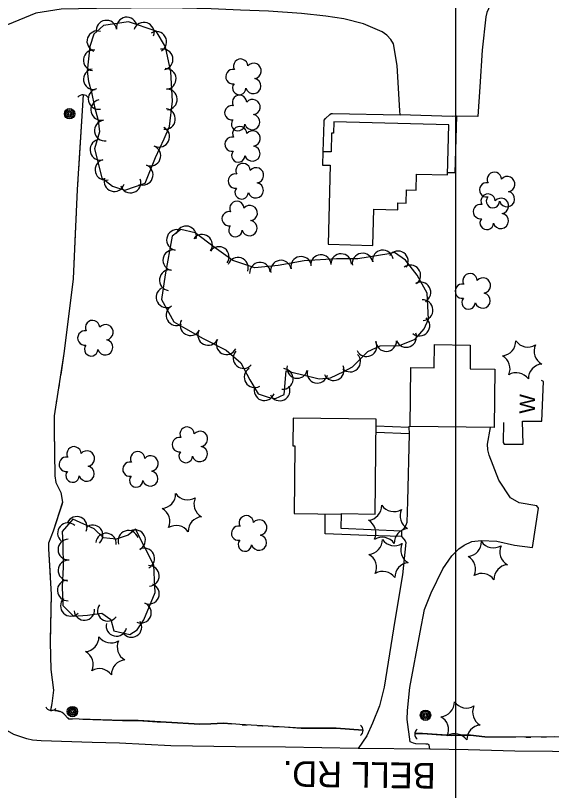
# Model space of a CAD drawing. Extents: x 591954 to 597000, y 198576 to 213500.
# Drawn here: x 594328.8 to 594537.1, y 210150.7 to 210451.7 of the extents above; entities that cross this region are included whole.
import ezdxf

# ---------------------------------------------------------------- set-up
doc = ezdxf.new("R2010")
doc.units = 0
for name, color, linetype in [('1', 7, 'Continuous'), ('Level 10', 7, 'Continuous'), ('Level 11', 7, 'Continuous'), ('Level 12', 7, 'Continuous'), ('Level 14', 7, 'Continuous'), ('Level 15', 7, 'Continuous'), ('Level 17', 7, 'Continuous'), ('Level 18', 7, 'Continuous'), ('Level 19', 7, 'Continuous')]:
    doc.layers.add(name, color=color, linetype=linetype)

msp = doc.modelspace()

# ---------------------------------------------------------------- linework, layer by layer
at = {"layer": 'Level 10'}
for p, q in [((594500, 210000), (594500, 211500)), ((594500, 209500), (594500, 210500))]:
    msp.add_line(p, q, dxfattribs=at)
at = {"layer": 'Level 11'}
for points in [[(594462.02, 210166.97), (594433.76, 210167.51), (594414.27, 210167.71), (594389.24, 210168.03), (594369.22, 210169.08), (594358.66, 210169.29), (594338.8, 210169.98), (594335.42, 210170.31), (594333.28, 210170.76), (594328.24, 210172.48), (594323.04, 210175.44), (594315.06, 210182.64), (594311.79, 210186.98), (594309.69, 210190.89), (594306.45, 210202.16)], [(594489.78, 210166.79), (594462.02, 210166.97)], [(594638.45, 210164.33), (594621.34, 210164.63), (594596.22, 210164.83), (594575.67, 210165.25), (594559.58, 210165.42), (594537.54, 210165.8), (594522.9, 210166.02), (594504.7, 210166.44), (594489.78, 210166.79)]]:
    msp.add_lwpolyline(points, dxfattribs=at)
at = {"layer": 'Level 12'}
for points in [[(594497.19, 210409.18), (594452.55, 210410.37), (594452.43, 210406.02), (594451.64, 210406.04), (594451.44, 210398.72), (594448.22, 210398.8), (594448.08, 210393.61), (594451.12, 210393.53), (594450.3, 210362.82), (594467.67, 210362.36), (594468.05, 210376.51), (594477.38, 210376.27), (594477.45, 210378.87), (594480.58, 210378.79), (594480.72, 210384.01), (594484.52, 210383.91), (594484.69, 210390.05), (594496.69, 210389.75), (594497.19, 210409.18)], [(594514.85, 210291.65), (594482.23, 210292.03), (594482.5, 210314.99), (594491.51, 210314.89), (594491.61, 210323.87), (594505.56, 210323.71), (594505.45, 210314.47), (594515.11, 210314.36), (594514.85, 210291.65)], [(594468.54, 210258.06), (594468.98, 210294.86), (594436.7, 210295.25), (594436.57, 210284.6), (594437.38, 210284.59), (594437.06, 210258.24), (594455.5, 210258.02), (594455.5, 210258.22), (594468.54, 210258.06)]]:
    msp.add_lwpolyline(points, dxfattribs=at)
at = {"layer": 'Level 14'}
for centre, radius in [((594349.85, 210413.54), 2.02), ((594349.85, 210413.55), 1.52), ((594349.85, 210413.51), 1.01), ((594349.86, 210413.52), 0.502), ((594350.94, 210181.33), 2.02), ((594350.93, 210181.35), 1.52), ((594350.94, 210181.31), 1.01), ((594350.94, 210181.32), 0.502), ((594488.16, 210179.93), 2.02), ((594488.15, 210179.93), 1.52), ((594488.19, 210179.94), 1.01), ((594488.18, 210179.94), 0.502)]:
    msp.add_circle(centre, radius, dxfattribs=at)
at = {"layer": 'Level 15'}
msp.add_lwpolyline([(594518.46, 210293.6), (594518.32, 210285.91), (594518.68, 210285.25), (594526.1, 210285.2), (594525.9, 210294.19), (594533.32, 210294.09), (594534.04, 210309.57), (594533.25, 210309.97)], dxfattribs=at)
for centre, start, end in [((594355.02, 210418.37), 34.3359, 140.5754), ((594342.8, 210184.3), 207.4853, 313.7248), ((594461.41, 210174.1), 306.8794, 53.119), ((594486.45, 210172.58), 126.8794, 233.119)]:
    msp.add_arc(centre, 2.5, start, end, dxfattribs=at)
at = {"layer": 'Level 17'}
for points in [[(594559.93, 210491.23), (594559.72, 210481.18), (594559.28, 210480.74), (594558.48, 210480.31), (594557.1, 210480.19), (594542.37, 210479.92), (594539.17, 210479.39), (594534.67, 210478.48), (594532.74, 210477.81), (594528.2, 210475.21), (594525.07, 210473.01), (594522.99, 210471.2), (594521.4, 210469.61), (594520.25, 210468.28), (594518.79, 210466.08), (594516.03, 210461.73), (594511.96, 210452.83), (594511.57, 210451.2), (594510.21, 210438.17), (594509.28, 210424.01), (594508.43, 210412.49), (594500.24, 210412.55)], [(594478.3, 210413.08), (594478.16, 210414.7), (594477.11, 210432.33), (594475.7, 210440.7), (594474.65, 210442.4), (594473.14, 210444.01), (594471.33, 210445.28), (594464.1, 210448.4), (594456.4, 210450.38), (594449.44, 210451.4), (594440.02, 210452.52), (594427.11, 210453.36), (594416.29, 210453.79), (594404.9, 210454.25), (594393.69, 210454.49), (594387.41, 210454.61), (594360.3, 210454.44), (594353.28, 210454.29), (594346.56, 210454.21), (594336.68, 210452.55), (594325.77, 210448.11)], [(594448.36, 210398.8), (594448.72, 210410.41), (594448.83, 210411), (594449.27, 210411.72), (594450.92, 210413.29), (594451.56, 210413.58), (594452.04, 210413.63), (594478.3, 210413.08)], [(594500.24, 210412.55), (594498.55, 210412.5), (594478.3, 210413.08)], [(594500.24, 210412.55), (594499.49, 210390.56), (594496.71, 210390.52)], [(594468.95, 210292.35), (594481.7, 210291.8)], [(594489.78, 210166.79), (594489.55, 210168.45), (594489.05, 210168.73), (594488.26, 210168.76), (594484.4, 210168.86), (594483.48, 210169.05), (594482.24, 210169.64), (594481.05, 210178.28), (594481.11, 210181.83), (594482.01, 210190.72), (594486.05, 210212.22), (594487.82, 210220.94), (594490.3, 210227.48), (594494.95, 210236.8), (594498.42, 210241.78), (594501.13, 210244.5), (594503.19, 210245.95), (594506.17, 210247.43), (594509.84, 210247.84), (594515.85, 210247.48), (594522.76, 210246), (594529.69, 210245.07), (594532.11, 210260.4), (594531.42, 210261.23), (594524.53, 210262.44), (594521.24, 210264.31), (594516.59, 210271.22), (594512.83, 210280.89), (594512.35, 210283.05), (594512.24, 210285.17), (594513.41, 210291.67)], [(594482.24, 210292.22), (594481.7, 210291.8)], [(594481.7, 210291.8), (594481.75, 210289.23)], [(594481.75, 210289.23), (594468.92, 210289.8)], [(594481.75, 210289.23), (594481.16, 210263.09), (594480.88, 210254.82), (594480.45, 210253.73), (594479.69, 210252.45), (594478.89, 210251.6)], [(594478.84, 210249.4), (594465.5, 210249.73), (594449.2, 210250.41), (594449.2, 210258.1)], [(594455.33, 210258.02), (594455.3, 210252.64), (594478.89, 210251.6)], [(594478.89, 210251.6), (594478.84, 210249.4)], [(594478.84, 210249.4), (594479.75, 210248.35), (594480.23, 210247.7), (594480.45, 210247.05), (594479.26, 210234.51), (594476.28, 210216.66), (594472.06, 210190.79), (594470.26, 210183.58), (594467.6, 210176.85), (594465.41, 210171.98), (594463.73, 210169.52), (594462.02, 210166.97)]]:
    msp.add_lwpolyline(points, dxfattribs=at)
at = {"layer": 'Level 18'}
for points in [[(594359.6, 210416.22), (594360.91, 210410.87), (594361.47, 210406.52), (594359.56, 210399.89), (594362.44, 210388.64), (594366.52, 210385.39), (594371.35, 210383.85), (594379.24, 210386.57), (594383.24, 210396.56), (594386.62, 210403.73), (594388.72, 210408.59), (594389.83, 210418.44), (594389.18, 210429.8), (594387.12, 210439.5), (594383.56, 210445.58), (594372.74, 210449.25), (594363.01, 210447.75), (594359.34, 210444.49), (594357.71, 210439.65), (594356.69, 210430.08), (594357.26, 210426), (594358.39, 210421.95), (594359.6, 210416.22)], [(594433.96, 210313.64), (594440, 210312.25), (594446.8, 210310.62), (594451.26, 210311.02), (594456.37, 210313.42), (594459.83, 210315.27), (594462.14, 210317.53), (594465.79, 210321.16), (594470.54, 210323.35), (594478, 210323.53), (594484.13, 210325.97), (594487.57, 210330.06), (594489.35, 210333.79), (594488.77, 210343.84), (594484.88, 210350.83), (594480.4, 210356.68), (594476.15, 210359.65), (594473.93, 210359.07), (594461.89, 210357.18), (594453.58, 210357.24), (594441.02, 210356.45), (594430.94, 210354.55), (594421.83, 210353.74), (594413.3, 210356.59), (594406.05, 210361.74), (594398.59, 210367.26), (594393.02, 210368.57), (594389.69, 210365.99), (594386.97, 210350.92), (594385.57, 210341.43), (594390.38, 210332.7), (594394.89, 210330.12), (594401.71, 210326.25), (594410.7, 210321.74), (594416.35, 210316.79), (594419.85, 210310.24), (594423.1, 210304.8), (594426.99, 210303.4), (594429.91, 210302.99), (594433.19, 210304.54), (594433.96, 210313.64)], [(594362.99, 210248.82), (594359.47, 210252.29), (594351.16, 210256.09), (594347.01, 210251.31), (594347.24, 210246.56), (594347.4, 210237.42), (594346.93, 210229.93), (594347.29, 210222.49), (594351.41, 210218.39), (594356.8, 210218.84), (594362.37, 210219.58), (594365.94, 210217.05), (594367.09, 210212.72), (594373.22, 210211.24), (594376.12, 210213.16), (594378.73, 210217.02), (594383.16, 210227.59), (594382.83, 210232.52), (594382.55, 210238.2), (594375.53, 210252.14), (594372.56, 210249.85), (594367.97, 210248.32), (594362.99, 210248.82)]]:
    msp.add_lwpolyline(points, dxfattribs=at)
for centre, radius, start, end in [((594372.07, 210447.03), 4, 8.7799, 188.7646), ((594364.16, 210445.81), 4, 8.7799, 188.7646), ((594378.69, 210445.02), 4, 341.2539, 161.2386), ((594360.61, 210441.69), 4, 71.3811, 251.3658), ((594383.56, 210441.44), 4, 300.3788, 120.3635), ((594359.25, 210434.31), 4, 83.8824, 263.8671), ((594416.31, 210432.03), 2.78, 1.3946, 209.1675), ((594421.35, 210430.17), 2.97, 278.4237, 139.6575), ((594359.25, 210426.89), 4, 97.9902, 277.9749), ((594387.24, 210427.08), 4, 273.2638, 93.2485), ((594413.31, 210427.95), 2.78, 78.0716, 279.0826), ((594421.24, 210424.32), 2.97, 196.0745, 79.0477), ((594361.1, 210419.26), 4, 101.9548, 281.9395), ((594387.69, 210419.09), 4, 273.2638, 93.2485), ((594415.77, 210423.55), 2.61, 140.7797, 358.7123), ((594415.89, 210417.99), 2.78, 1.3946, 209.1675), ((594362.1, 210415.03), 4, 102.956, 282.9407), ((594420.93, 210416.13), 2.97, 278.4237, 139.6575), ((594386.94, 210411.49), 4, 263.5973, 83.582), ((594412.89, 210413.91), 2.78, 78.0716, 279.0826), ((594415.35, 210409.51), 2.61, 140.7797, 358.7123), ((594420.82, 210410.28), 2.97, 196.0745, 79.0477), ((594384.72, 210404.6), 4, 244.72, 64.7046), ((594415.96, 210405.79), 2.78, 1.3946, 209.1675), ((594421, 210403.93), 2.97, 278.4237, 139.6575), ((594361.81, 210399.52), 4, 104.3767, 284.3614), ((594412.96, 210401.72), 2.78, 78.0716, 279.0826), ((594381.26, 210397.25), 4, 248.229, 68.2137), ((594415.42, 210397.32), 2.61, 140.7797, 358.7123), ((594420.89, 210398.08), 2.97, 196.0745, 79.0477), ((594363.8, 210391.77), 4, 104.3767, 284.3614), ((594378.29, 210389.82), 4, 248.229, 68.2137), ((594417.24, 210391.49), 2.78, 1.3946, 209.1675), ((594414.24, 210387.41), 2.78, 78.0716, 279.0826), ((594422.29, 210389.63), 2.97, 278.4237, 139.6575), ((594514.9, 210388.06), 2.78, 1.3946, 209.1675), ((594367.24, 210387.36), 4, 162.3619, 342.3466), ((594373.52, 210386.81), 4, 199.0069, 18.9915), ((594422.18, 210383.78), 2.97, 196.0745, 79.0477), ((594511.9, 210383.98), 2.78, 78.0716, 279.0826), ((594519.94, 210386.2), 2.97, 278.4237, 139.6575), ((594416.71, 210383.01), 2.61, 140.7797, 358.7123), ((594512.47, 210379.61), 2.78, 1.3946, 209.1675), ((594514.36, 210379.58), 2.61, 140.7797, 358.7123), ((594517.51, 210377.75), 2.97, 278.4237, 139.6575), ((594519.83, 210380.35), 2.97, 196.0745, 79.0477), ((594414.85, 210376.81), 2.78, 1.3946, 209.1675), ((594419.89, 210374.95), 2.97, 278.4237, 139.6575), ((594509.47, 210375.53), 2.78, 78.0716, 279.0826), ((594411.85, 210372.74), 2.78, 78.0716, 279.0826), ((594517.4, 210371.9), 2.97, 196.0745, 79.0477), ((594419.78, 210369.1), 2.97, 196.0745, 79.0477), ((594511.93, 210371.13), 2.61, 140.7797, 358.7123), ((594414.31, 210368.34), 2.61, 140.7797, 358.7123), ((594407.84, 210357.89), 4, 324.6078, 144.5924), ((594415.29, 210353.72), 4, 341.5446, 161.5292), ((594431.97, 210352.62), 4, 10.6318, 190.6165), ((594439.83, 210354.09), 4, 10.6318, 190.6165), ((594447.53, 210354.76), 4, 3.6428, 183.6274), ((594455.37, 210355.14), 4, 359.5802, 179.5649), ((594482.28, 210350.78), 4, 307.4871, 127.4718), ((594505.44, 210348.69), 2.78, 1.3946, 209.1675), ((594486.19, 210344.17), 4, 299.0637, 119.0483), ((594510.48, 210346.83), 2.97, 278.4237, 139.6575), ((594387.49, 210342.28), 4, 118.8824, 298.8671), ((594502.44, 210344.61), 2.78, 78.0716, 279.0826), ((594504.9, 210340.21), 2.61, 140.7797, 358.7123), ((594510.37, 210340.98), 2.97, 196.0745, 79.0477), ((594391.35, 210335.28), 4, 118.8824, 298.8671), ((594358.77, 210330.52), 2.78, 1.3946, 209.1675), ((594396.81, 210331.44), 4, 150.4296, 330.4143), ((594363.82, 210328.67), 2.97, 278.4237, 139.6575), ((594355.77, 210326.45), 2.78, 78.0716, 279.0826), ((594358.24, 210322.05), 2.61, 140.7797, 358.7123), ((594363.71, 210322.81), 2.97, 196.0745, 79.0477), ((594517.55, 210325.24), 5.72, 275.2113, 0.9762), ((594527.95, 210328.64), 5.72, 215.2113, 300.9762), ((594536.09, 210321.33), 5.72, 155.2113, 240.9762), ((594417.43, 210318.63), 4, 138.8002, 318.7849), ((594515.29, 210314.53), 5.72, 335.2113, 60.9762), ((594533.84, 210310.62), 5.72, 95.2113, 180.9762), ((594523.44, 210307.22), 5.72, 35.2113, 120.9762), ((594395.51, 210289.1), 2.78, 1.3946, 209.1675), ((594392.51, 210285.02), 2.78, 78.0716, 279.0826), ((594400.55, 210287.24), 2.97, 278.4237, 139.6575), ((594400.44, 210281.39), 2.97, 196.0745, 79.0477), ((594351.55, 210281.48), 2.78, 1.3946, 209.1675), ((594356.59, 210279.62), 2.97, 278.4237, 139.6575), ((594376.29, 210279.58), 2.78, 1.3946, 209.1675), ((594394.97, 210280.62), 2.61, 140.7797, 358.7123), ((594348.55, 210277.4), 2.78, 78.0716, 279.0826), ((594381.33, 210277.72), 2.97, 278.4237, 139.6575), ((594356.48, 210273.77), 2.97, 196.0745, 79.0477), ((594373.29, 210275.5), 2.78, 78.0716, 279.0826), ((594351.01, 210273), 2.61, 140.7797, 358.7123), ((594375.75, 210271.1), 2.61, 140.7797, 358.7123), ((594381.22, 210271.86), 2.97, 196.0745, 79.0477), ((594385.35, 210265.91), 5.72, 275.2113, 0.9762), ((594395.75, 210269.31), 5.72, 215.2113, 300.9762), ((594403.89, 210262), 5.72, 155.2113, 240.9762), ((594465.42, 210261.36), 5.72, 275.2113, 0.9762), ((594475.82, 210264.75), 5.72, 215.2113, 300.9762), ((594383.09, 210255.21), 5.72, 335.2113, 60.9762), ((594418.51, 210254.69), 2.78, 1.3946, 209.1675), ((594483.97, 210257.45), 5.72, 155.2113, 240.9762), ((594349.21, 210250.65), 4, 48.9861, 228.9708), ((594352.67, 210253.09), 4, 335.4468, 155.4315), ((594401.63, 210251.3), 5.72, 95.2113, 180.9762), ((594423.55, 210252.84), 2.97, 278.4237, 139.6575), ((594463.17, 210250.65), 5.72, 335.2113, 60.9762), ((594375.3, 210247.93), 4, 296.7582, 116.7429), ((594391.23, 210247.9), 5.72, 35.2113, 120.9762), ((594415.51, 210250.62), 2.78, 78.0716, 279.0826), ((594481.71, 210246.74), 5.72, 95.2113, 180.9762), ((594349.37, 210244.3), 4, 91.0421, 271.0268), ((594423.44, 210246.98), 2.97, 196.0745, 79.0477), ((594465.67, 210248.1), 5.72, 275.2113, 0.9762), ((594471.31, 210243.34), 5.72, 35.2113, 120.9762), ((594476.07, 210251.49), 5.72, 215.2113, 300.9762), ((594417.97, 210246.22), 2.61, 140.7797, 358.7123), ((594484.22, 210244.19), 5.72, 155.2113, 240.9762), ((594504.18, 210247.28), 5.72, 275.2113, 0.9762), ((594514.58, 210250.68), 5.72, 215.2113, 300.9762), ((594522.73, 210243.37), 5.72, 155.2113, 240.9762), ((594378.9, 210240.79), 4, 296.7582, 116.7429), ((594463.42, 210237.39), 5.72, 335.2113, 60.9762), ((594349.42, 210236.14), 4, 86.3789, 266.3636), ((594481.96, 210233.48), 5.72, 95.2113, 180.9762), ((594501.93, 210236.58), 5.72, 335.2113, 60.9762), ((594380.66, 210234.06), 4, 272.7896, 92.7742), ((594520.47, 210232.67), 5.72, 95.2113, 180.9762), ((594471.56, 210230.08), 5.72, 35.2113, 120.9762), ((594510.07, 210229.27), 5.72, 35.2113, 120.9762), ((594349.1, 210228.39), 4, 92.7899, 272.7746), ((594380.68, 210227.1), 4, 247.271, 67.2556), ((594350.32, 210222.43), 4, 135.203, 315.1877), ((594355.6, 210220.84), 4, 184.7687, 4.7533), ((594364.69, 210220.5), 4, 144.7071, 324.6918), ((594377.59, 210219.72), 4, 247.271, 67.2556), ((594368.06, 210214.64), 4, 166.5042, 346.4888), ((594373.89, 210214.19), 4, 213.4962, 33.4808), ((594355.54, 210210.32), 5.72, 275.2113, 0.9762), ((594365.94, 210213.72), 5.72, 215.2113, 300.9762), ((594374.09, 210206.41), 5.72, 155.2113, 240.9762), ((594353.29, 210199.62), 5.72, 335.2113, 60.9762), ((594371.83, 210195.71), 5.72, 95.2113, 180.9762), ((594361.43, 210192.31), 5.72, 35.2113, 120.9762), ((594493.64, 210185.05), 5.72, 275.2113, 0.9762), ((594504.04, 210188.45), 5.72, 215.2113, 300.9762), ((594512.19, 210181.14), 5.72, 155.2113, 240.9762), ((594491.39, 210174.35), 5.72, 335.2113, 60.9762), ((594509.93, 210170.44), 5.72, 95.2113, 180.9762), ((594499.53, 210167.04), 5.72, 35.2113, 120.9762)]:
    msp.add_arc(centre, radius, start, end, dxfattribs=at)
for centre, major_axis, ratio, start_param, end_param in [((594386.01, 210434.64), (-3.81, -1.21), 0.999998, 1.472347, 4.613672), ((594363.53, 210406.96), (3.9, 0.91), 0.999997, 1.470684, 4.612009), ((594391.56, 210364.54), (-2.26, 3.3), 0.999998, 5.502898, 8.644224), ((594395.16, 210365.92), (-0.23, -3.99), 0.999994, 1.39728, 4.538605), ((594401.34, 210362.62), (2.42, 3.18), 0.999998, 4.726283, 7.867608), ((594390.14, 210356.67), (-2.26, 3.3), 0.999998, 5.502898, 8.644224), ((594463.69, 210355.34), (0.24, 3.99), 0.999987, 4.928447, 8.069772), ((594471.6, 210356.59), (0.24, 3.99), 0.999987, 4.928447, 8.069772), ((594477.42, 210356.2), (-2.25, -3.31), 0.999983, 1.558641, 4.699966), ((594423.81, 210351.81), (2.44, 3.17), 0.999999, 5.457862, 8.599187), ((594388.78, 210348.86), (-3.6, 1.74), 0.99999, 5.014299, 8.155624), ((594487.05, 210337.27), (-3.36, -2.17), 0.999997, 1.056585, 4.197911), ((594485.8, 210331.21), (-4, 0.12), 0.999997, 0.900118, 4.041443), ((594403.7, 210327.6), (-1.87, -3.54), 0.999916, 4.734505, 7.875831), ((594480.65, 210326.84), (0.42, -3.98), 0.999989, 4.986986, 8.128312), ((594410.85, 210324.01), (-1.87, -3.54), 0.999916, 4.734505, 7.875831), ((594465.26, 210323.22), (-3.44, 2.04), 0.999997, 0.967707, 4.109032), ((594472.88, 210325.26), (-1.23, -3.81), 0.999996, 5.048295, 8.18962), ((594458.91, 210317.3), (1.29, -3.79), 0.999994, 5.156993, 8.298319), ((594421.73, 210311.17), (-3.92, -0.82), 0.999999, 5.044862, 8.186188), ((594432.72, 210310.55), (3.88, -0.97), 0.99997, 4.873956, 8.015282), ((594438.33, 210314.78), (0.78, 3.92), 0.99978, 1.541289, 4.682614), ((594452.48, 210313.91), (0.77, -3.92), 0.999985, 4.956237, 8.097562), ((594446.13, 210312.93), (0.1, 4), 0.999996, 1.361268, 4.502593), ((594425.53, 210306.15), (1.11, 3.84), 0.999974, 1.507969, 4.649294), ((594431.49, 210306.06), (1.12, -3.84), 0.999965, 4.871722, 8.013047), ((594358.84, 210249.8), (-2.98, -2.67), 0.999998, 1.546716, 4.688041), ((594372.66, 210247.67), (-1.17, 3.82), 0.999998, 4.736554, 7.877879), ((594364.02, 210246.61), (-0.29, -3.99), 0.999998, 1.542667, 4.683992)]:
    msp.add_ellipse(centre, major_axis=major_axis, ratio=ratio, start_param=start_param, end_param=end_param, dxfattribs=at)
at = {"layer": 'Level 19'}
for points in [[(594355.17, 210420.83), (594352.81, 210384.09), (594351.24, 210349.37), (594347.67, 210320.38), (594343.86, 210296.21), (594343.92, 210290.72), (594344.09, 210272.96), (594344.55, 210270.35), (594346.47, 210266.5), (594347.16, 210262.74), (594343.47, 210251.45), (594341.7, 210246.77), (594341.72, 210244.5), (594342.7, 210226.8), (594342.28, 210208.3), (594342.53, 210197.71), (594343.58, 210189.67), (594342.94, 210184.5), (594342.47, 210181.88)], [(594355.17, 210420.83), (594353.31, 210391.89)], [(594353.05, 210387.89), (594352.93, 210385.9)], [(594352.71, 210381.9), (594352.62, 210379.9)], [(594352.44, 210375.91), (594352.35, 210373.91)], [(594352.17, 210369.92), (594351.24, 210349.37), (594350.21, 210341)], [(594350.21, 210341), (594347.67, 210320.38), (594346.39, 210312.26)], [(594345.76, 210308.3), (594345.45, 210306.33)], [(594344.83, 210302.38), (594344.52, 210300.4)], [(594343.9, 210296.45), (594343.86, 210296.21), (594343.88, 210294.46)], [(594343.92, 210290.46), (594344.09, 210272.96), (594344.55, 210270.35), (594346.47, 210266.5), (594347.16, 210262.74), (594346.93, 210262.05)], [(594346.93, 210262.05), (594343.47, 210251.45), (594341.7, 210246.77), (594341.72, 210244.5), (594342.3, 210233.94)], [(594342.52, 210229.95), (594342.63, 210227.95)], [(594342.63, 210223.95), (594342.59, 210221.95)], [(594342.5, 210217.95), (594342.45, 210215.95)], [(594342.37, 210211.95), (594342.28, 210208.3), (594342.53, 210197.71), (594343.58, 210189.67), (594342.94, 210184.5), (594342.68, 210183.09)], [(594342.68, 210183.09), (594342.47, 210181.88)], [(594463.83, 210174.08), (594453.46, 210174.89), (594445.78, 210174.96), (594439.81, 210174.97), (594424.83, 210175.85), (594415.97, 210176.29), (594409.67, 210176.79), (594404.69, 210176.63), (594400.49, 210176.49), (594387.43, 210177.2), (594376.47, 210177.92), (594370.47, 210177.86), (594349.47, 210178.57), (594347.64, 210180.43), (594346.96, 210180.96), (594346.22, 210181.4), (594344.65, 210181.8), (594342.47, 210181.88)], [(594344.11, 210181.82), (594344.65, 210181.8), (594346.07, 210181.44)], [(594349.12, 210178.92), (594349.47, 210178.57), (594350.98, 210178.52)], [(594354.98, 210178.39), (594370.47, 210177.86), (594376.47, 210177.92), (594383.95, 210177.43)], [(594383.95, 210177.43), (594387.43, 210177.2), (594400.49, 210176.49), (594404.69, 210176.63), (594409.67, 210176.79), (594412.91, 210176.53)], [(594416.9, 210176.24), (594418.9, 210176.14)], [(594422.89, 210175.95), (594424.83, 210175.85), (594424.89, 210175.85)], [(594428.88, 210175.61), (594430.88, 210175.49)], [(594434.87, 210175.26), (594439.81, 210174.97), (594445.78, 210174.96), (594453.46, 210174.89), (594463.83, 210174.08)], [(594573.57, 210175.58), (594570.29, 210174.89), (594566.9, 210174.02), (594557.16, 210171.33), (594538.29, 210171.6), (594526.54, 210171.41), (594511.25, 210171.57), (594505.6, 210172.14), (594501.49, 210172.17), (594498.35, 210172.02), (594487.02, 210172.86), (594483.92, 210172.78)], [(594483.92, 210172.78), (594487.02, 210172.86), (594494.16, 210172.33)], [(594494.16, 210172.33), (594498.35, 210172.02), (594501.49, 210172.17), (594505.6, 210172.14), (594511.25, 210171.57), (594523.12, 210171.44)], [(594527.12, 210171.42), (594529.12, 210171.45)], [(594533.11, 210171.52), (594535.11, 210171.55)]]:
    msp.add_lwpolyline(points, dxfattribs=at)

# ---------------------------------------------------------------- texts
at = {"layer": '1'}
msp.add_text('BELL RD.', height=10, rotation=179.217, dxfattribs=at).set_placement((594492.19, 210161.38))
at = {"layer": 'Level 15'}
msp.add_text('W', height=6, rotation=89.0006, dxfattribs=at).set_placement((594530.65, 210296.98))

doc.saveas('drawing.dxf')
